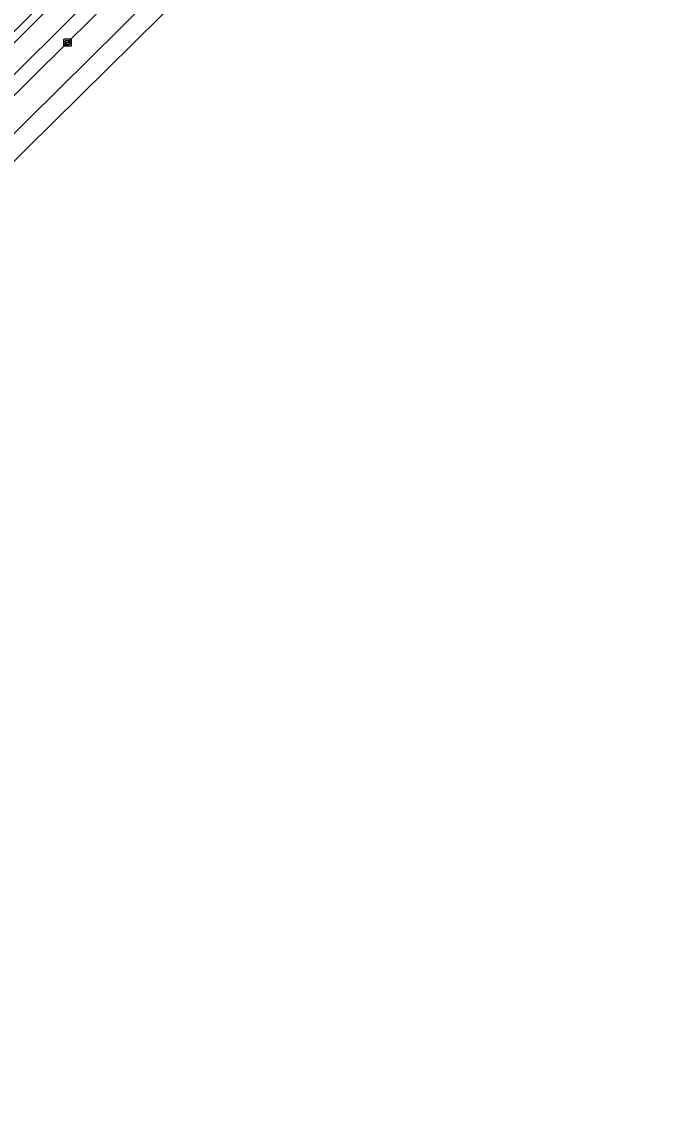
# Model space of a CAD drawing. Extents: x 157320 to 158835, y 386650 to 388491.
# Drawn here: x 158261 to 158348.9, y 386650.4 to 386795.4 of the extents above; entities that cross this region are included whole.
import ezdxf

# ---------------------------------------------------------------- set-up
doc = ezdxf.new("R2010")
doc.units = 0
for name, color, linetype in [('IMGEO_Berm_groen', 7, 'Continuous'), ('IMGEO_Fietspad_gesloten', 7, 'Continuous'), ('IMGEO_Grasland_overig', 7, 'Continuous'), ('IMGEO_Kolk', 7, 'Continuous'), ('IMGEO_Rijbaan_regionaal_gesloten', 7, 'Continuous'), ('IMGEO_Voetpad_open', 7, 'Continuous')]:
    doc.layers.add(name, color=color, linetype=linetype)

msp = doc.modelspace()

# ---------------------------------------------------------------- linework, layer by layer
at = {"layer": 'IMGEO_Berm_groen'}
msp.add_lwpolyline([(158292.51, 386817.6), (158293.08, 386818.13), (158295.82, 386821.08), (158313.75, 386842.66), (158315.04, 386844.17), (158312.86, 386846.16), (158294.96, 386823.72), (158292.37, 386820.71), (158291.06, 386819.23), (158247.07, 386775.47), (158248.3, 386773.88), (158248.45, 386774.04), (158252.57, 386778.18), (158267.21, 386792.63), (158279.64, 386804.91)], close=True, dxfattribs=at)
at = {"layer": 'IMGEO_Fietspad_gesloten'}
for points in [[(158289.48, 386822.03), (158246.51, 386779.1)], [(158247.07, 386775.47), (158291.06, 386819.23)]]:
    msp.add_lwpolyline(points, dxfattribs=at)
at = {"layer": 'IMGEO_Grasland_overig'}
msp.add_lwpolyline([(158245.74, 386779.89), (158288.52, 386822.66)], dxfattribs=at)
at = {"layer": 'IMGEO_Kolk'}
for p, q in [((158266.71, 386792.2), (158266.71, 386793.06)), ((158266.79, 386793.13), (158267.64, 386793.13)), ((158266.97, 386792.62), (158266.97, 386792.64)), ((158267.01, 386792.67), (158267.41, 386792.67)), ((158267.41, 386792.59), (158267.01, 386792.59)), ((158267.2, 386792.91), (158267.22, 386792.91)), ((158267.22, 386792.35), (158267.2, 386792.35)), ((158267.45, 386792.64), (158267.45, 386792.62)), ((158267.71, 386793.06), (158267.71, 386792.2)), ((158267.64, 386792.13), (158266.79, 386792.13))]:
    msp.add_line(p, q, dxfattribs=at)
for points in [[(158266.71, 386792.2), (158266.71, 386793.06)], [(158266.79, 386793.13), (158267.64, 386793.13)], [(158267.71, 386793.06), (158267.71, 386792.2)], [(158267.64, 386792.13), (158266.79, 386792.13)]]:
    msp.add_lwpolyline(points, dxfattribs=at)
for centre, radius, start, end in [((158266.79, 386793.05), 0.0765, 91.552, 178.448), ((158266.79, 386793.05), 0.0765, 91.552, 178.448), ((158267.01, 386792.63), 0.0403, 85.8775, 175.7526), ((158267.01, 386792.62), 0.0366, 178.938, 274.7102), ((158267.42, 386792.63), 0.0386, 1.7309, 96.639), ((158267.41, 386792.63), 0.043, 264.8664, 352.4533), ((158267.64, 386793.05), 0.0765, 1.552, 88.448), ((158267.64, 386793.05), 0.0765, 1.552, 88.448), ((158266.79, 386792.2), 0.0765, 181.552, 268.448), ((158266.79, 386792.2), 0.0765, 181.552, 268.448), ((158267.64, 386792.2), 0.0765, 271.552, 358.448), ((158267.64, 386792.2), 0.0765, 271.552, 358.448)]:
    msp.add_arc(centre, radius, start, end, dxfattribs=at)
for centre, major_axis, ratio, start_param, end_param in [((158267.2, 386792.63), (-0.387, 0.002), 0.722429, 4.712389, 7.853982), ((158267.22, 386792.63), (-0.39, 0.002), 0.717154, 1.570796, 4.712389)]:
    msp.add_ellipse(centre, major_axis=major_axis, ratio=ratio, start_param=start_param, end_param=end_param, dxfattribs=at)
at = {"layer": 'IMGEO_Rijbaan_regionaal_gesloten'}
msp.add_lwpolyline([(158241.47, 386762.08), (158261.92, 386782.32), (158286.69, 386806.82), (158320.48, 386840.25), (158335.71, 386855.08), (158347.34, 386866.65), (158344.97, 386869.39), (158293.08, 386818.13), (158292.51, 386817.6), (158279.64, 386804.91), (158267.21, 386792.63), (158252.57, 386778.18)], dxfattribs=at)
msp.add_lwpolyline([(158130.56, 386652.21), (158132, 386650.44), (158312.16, 386828.18), (158348.92, 386864.83), (158347.34, 386866.65), (158335.71, 386855.08), (158320.48, 386840.25), (158286.69, 386806.82), (158261.92, 386782.32), (158241.47, 386762.08), (158200.32, 386721.36), (158181.84, 386703.08), (158161.95, 386683.39), (158151.06, 386672.76)], close=True, dxfattribs=at)
at = {"layer": 'IMGEO_Voetpad_open'}
for points in [[(158246.51, 386779.1), (158289.48, 386822.03), (158291.98, 386824.79), (158292.79, 386825.79), (158309.61, 386846.95), (158310.82, 386848.42), (158312.94, 386850.65), (158322.94, 386860.5), (158323.81, 386861.32), (158325.93, 386863.1), (158339.23, 386873.27), (158338.55, 386874.13), (158325.26, 386863.99), (158322.2, 386861.32), (158312.15, 386851.45)], [(158288.52, 386822.66), (158245.74, 386779.89), (158227.5, 386761.86), (158215.51, 386750), (158164.69, 386699.74), (158163.33, 386698.35), (158162.76, 386698.11), (158144.91, 386680.58), (158144.71, 386680.38), (158138.93, 386674.66), (158136.68, 386672.43), (158124.15, 386660.05), (158125.08, 386658.92)]]:
    msp.add_lwpolyline(points, dxfattribs=at)

doc.saveas('drawing.dxf')
